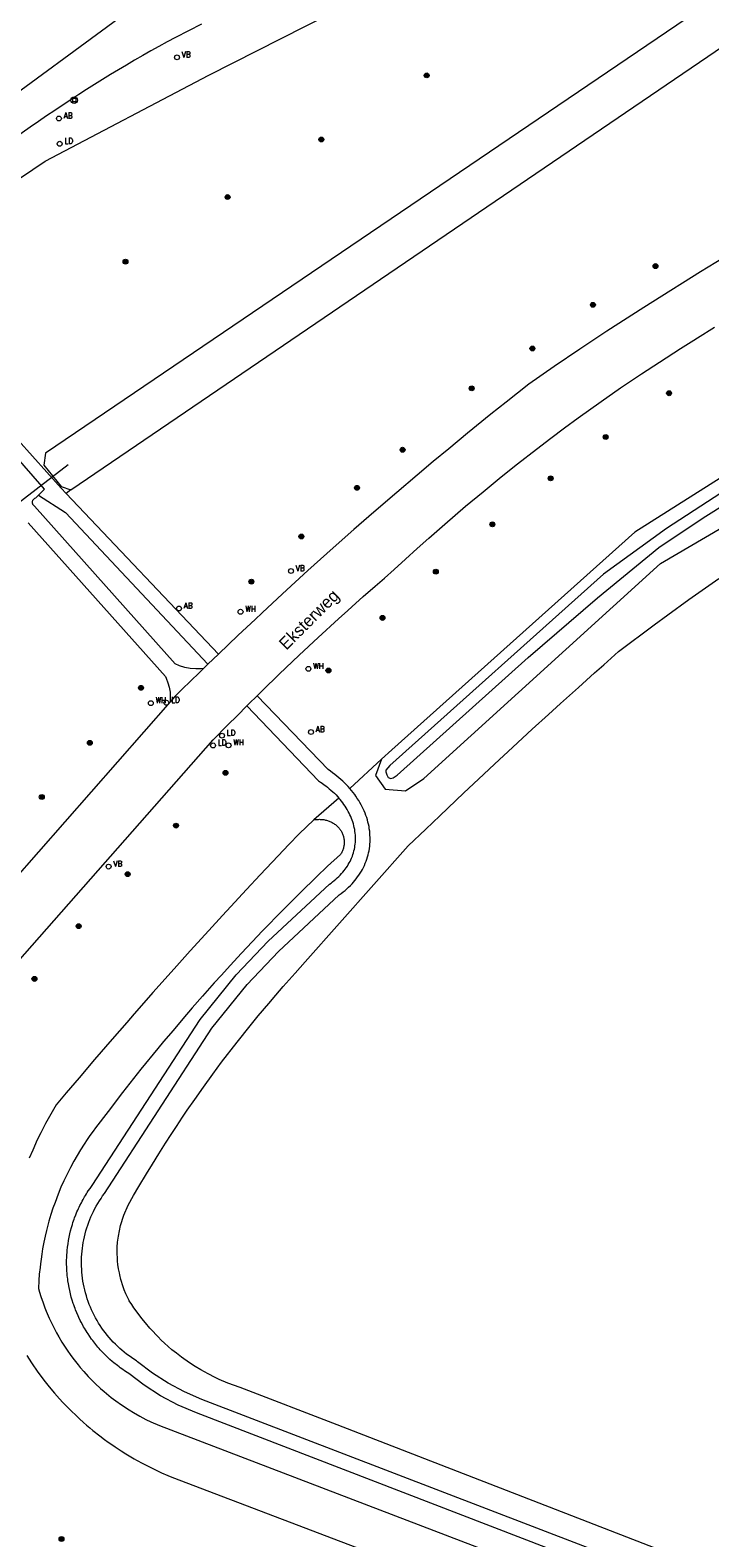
# Model space of a CAD drawing. Header units: metres. Extents: x 138165 to 154469, y 480134 to 494189.
# Tile 712 of 1056: x 147562 to 147632, y 487756 to 487910. Entities that reach past the tile are written whole.
import ezdxf

# ---------------------------------------------------------------- set-up
doc = ezdxf.new("R2010")
doc.units = ezdxf.units.M
doc.header["$LTSCALE"] = 0.001
doc.header["$MEASUREMENT"] = 0
for name, color, linetype, lineweight in [('TOP-L-duiker', 7, 'Continuous', 0), ('TOP-L-topo objecten punt', 7, 'Continuous', 0), ('TOP-L-topo objecten vlak', 7, 'Continuous', 0), ('TOP-T-topo huisnummering naamgeving', 7, 'Continuous', 0)]:
    doc.layers.add(name, color=color, linetype=linetype, lineweight=lineweight)
doc.styles.add('Style-INTL_ISO', font='INTL_ISO.shx')
doc.styles.add('Style-STANDARD', font='STANDARD.shx')

# ---------------------------------------------------------------- blocks, each defined once
blk = doc.blocks.new('24')
at = {"layer": 'TOP-L-topo objecten punt', "color": 7, "linetype": 'Continuous', "lineweight": 0}
for radius in [0.025, 0.0182, 0.0115, 0.005]:
    blk.add_circle((0, 0), radius, dxfattribs=at)
blk = doc.blocks.new('39')
at = {"layer": 'TOP-L-topo objecten punt', "color": 7, "linetype": 'Continuous', "lineweight": 0}
for p, q in [((0.0175, 0.0175), (-0.0175, 0.0175)), ((-0.0175, 0.0175), (-0.0175, -0.0175)), ((0.0175, 0.0175), (0.0175, -0.0175)), ((0.0175, -0.0175), (-0.0175, -0.0175))]:
    blk.add_line(p, q, dxfattribs=at)
blk.add_circle((0, 0), 0.0332, dxfattribs=at)
blk = doc.blocks.new('121')
at = {"layer": 'TOP-L-topo objecten punt', "color": 7, "linetype": 'Continuous', "lineweight": 0}
blk.add_circle((0, 0), 0.025, dxfattribs=at)
at = {"layer": 'TOP-L-topo objecten punt', "color": 7, "linetype": 'Continuous', "lineweight": 0, "style": 'Style-STANDARD'}
blk.add_text('LD', height=0.06, dxfattribs=at).set_placement((0.0483, 0))
blk = doc.blocks.new('14')
at = {"layer": 'TOP-L-topo objecten punt', "color": 7, "linetype": 'Continuous', "lineweight": 0}
blk.add_circle((0, 0), 0.025, dxfattribs=at)
at = {"layer": 'TOP-L-topo objecten punt', "color": 7, "linetype": 'Continuous', "lineweight": 0, "style": 'Style-STANDARD'}
blk.add_text('VB', height=0.06, dxfattribs=at).set_placement((0.0483, 0))
blk = doc.blocks.new('11')
at = {"layer": 'TOP-L-topo objecten punt', "color": 7, "linetype": 'Continuous', "lineweight": 0}
blk.add_circle((0, 0), 0.025, dxfattribs=at)
at = {"layer": 'TOP-L-topo objecten punt', "color": 7, "linetype": 'Continuous', "lineweight": 0, "style": 'Style-STANDARD'}
blk.add_text('AB', height=0.06, dxfattribs=at).set_placement((0.0483, 0))
blk = doc.blocks.new('302')
at = {"layer": 'TOP-L-topo objecten punt', "color": 7, "linetype": 'Continuous', "lineweight": 0}
blk.add_circle((0, 0), 0.025, dxfattribs=at)
at = {"layer": 'TOP-L-topo objecten punt', "color": 7, "linetype": 'Continuous', "lineweight": 0, "style": 'Style-STANDARD'}
blk.add_text('WH', height=0.06, dxfattribs=at).set_placement((0.0483, 0))

msp = doc.modelspace()

# ---------------------------------------------------------------- linework, layer by layer
at = {"layer": 'TOP-L-duiker', "flags": 128}
msp.add_lwpolyline([(147558.19, 487859.61), (147565.98, 487865.59)], dxfattribs=at)
at = {"layer": 'TOP-L-topo objecten vlak', "flags": 128}
for points in [[(147654.04, 487922.73), (147652.71, 487924.68), (147651.57, 487926.36), (147563.64, 487866.74), (147563.47, 487865.52), (147565.26, 487863.33), (147566.26, 487863)], [(147566.26, 487863), (147654.04, 487922.73)], [(147584.45, 487921.06), (147544.9, 487892.03)], [(147550.99, 487889.41), (147551.79, 487888.7), (147563.62, 487896.66), (147580.4, 487905.45), (147602.69, 487916.81)], [(147579.65, 487910.69), (147576.96, 487909.33), (147576.12, 487908.87), (147575.28, 487908.41), (147574.45, 487907.94), (147573.61, 487907.47), (147572.78, 487906.99), (147571.96, 487906.5), (147571.13, 487906.01), (147570.31, 487905.52), (147569.5, 487905.02), (147568.68, 487904.51), (147567.87, 487903.99), (147567.07, 487903.48), (147566.26, 487902.95), (147565.46, 487902.43), (147564.61, 487901.86), (147563.77, 487901.29), (147562.92, 487900.72), (147562.08, 487900.14), (147554.77, 487894.98), (147549.7, 487891.06)], [(147633.92, 487887.25), (147630.76, 487885.32), (147628.9, 487884.17), (147627.71, 487883.42), (147624.94, 487881.67), (147621.18, 487879.23), (147618.4, 487877.39), (147615.78, 487875.62), (147613.16, 487873.83), (147610.84, 487871.99), (147609.28, 487870.74), (147606.89, 487868.79), (147604.96, 487867.21), (147603.38, 487865.89), (147601.74, 487864.51), (147599.66, 487862.74), (147597.3, 487860.71), (147595.25, 487858.92), (147593.13, 487857.04), (147590.54, 487854.72), (147587.93, 487852.34), (147585.84, 487850.4), (147585.12, 487849.73), (147583.41, 487848.11), (147581.37, 487846.17)], [(147598.08, 487835.4), (147597.45, 487833.75), (147598.45, 487832.34), (147600.54, 487832.18), (147602.42, 487833.42), (147626.65, 487855.44), (147678.36, 487885.7)], [(147585.35, 487841.9), (147585.89, 487842.46), (147587.6, 487844.12), (147589.65, 487846.08), (147591.6, 487847.89), (147593.68, 487849.8), (147594.63, 487850.65), (147595.04, 487851.02), (147596.21, 487852.06), (147597.42, 487853.13), (147598.38, 487853.96), (147599.38, 487854.83), (147600.54, 487855.9), (147601.74, 487856.99), (147602.94, 487858.06), (147604.56, 487859.48), (147606.7, 487861.32), (147608.48, 487862.8), (147610.35, 487864.33), (147612.02, 487865.66), (147613.97, 487867.17), (147615.43, 487868.29), (147616.84, 487869.34), (147618.24, 487870.37), (147620.59, 487872.05), (147622.58, 487873.43), (147624.7, 487874.87), (147626.55, 487876.08), (147628.7, 487877.47), (147630.07, 487878.32), (147630.45, 487878.56), (147632.2, 487879.64)], [(147565.77, 487862.62), (147565.25, 487863.18), (147554.94, 487874.63)], [(147562.94, 487862.46), (147563.56, 487863.06), (147556.11, 487871.55)], [(147637.81, 487867.36), (147624.05, 487858.65), (147599.14, 487836.37), (147598.08, 487835.4)], [(147598.94, 487834.76), (147598.51, 487834.28), (147598.53, 487834.12), (147598.61, 487833.81), (147598.77, 487833.55), (147599.03, 487833.44), (147599.29, 487833.51), (147599.67, 487833.77), (147613.12, 487845.83), (147620.2, 487851.93), (147626.5, 487857.1), (147631.03, 487860.14), (147638.46, 487864.78)], [(147636.36, 487864.94), (147627.27, 487859.04), (147620.84, 487854.36), (147598.94, 487834.76)], [(147579.84, 487844.7), (147579.61, 487844.67), (147579.05, 487844.65), (147578.48, 487844.7), (147577.93, 487844.81), (147577.39, 487844.97), (147576.93, 487845.16), (147562.53, 487861.33), (147562.42, 487861.42), (147562.39, 487861.47), (147562.37, 487861.51), (147562.35, 487861.55), (147562.33, 487861.6), (147562.32, 487861.65), (147562.32, 487861.7), (147562.32, 487861.75), (147562.32, 487861.8), (147562.33, 487861.84), (147562.35, 487861.89), (147562.37, 487861.94), (147562.39, 487861.98), (147562.42, 487862.02), (147562.45, 487862.06), (147562.49, 487862.09), (147562.53, 487862.12), (147562.56, 487862.14), (147562.66, 487862.18), (147562.76, 487862.28), (147562.94, 487862.46)], [(147562.94, 487862.46), (147565.69, 487860.68), (147580.29, 487845.13)], [(147566.26, 487863), (147565.77, 487862.62)], [(147581.37, 487846.17), (147565.77, 487862.62)], [(147561.89, 487859.61), (147575.94, 487843.88), (147576.02, 487843.7), (147576.2, 487843.24), (147576.33, 487842.77), (147576.41, 487842.28), (147576.44, 487841.79), (147576.41, 487841.29)], [(147834.76, 487673.73), (147593.53, 487767.24), (147583.59, 487771.05), (147582.33, 487771.52), (147581.46, 487771.89), (147581.04, 487772.08), (147580.31, 487772.45), (147579.56, 487772.87), (147578.99, 487773.21), (147578.4, 487773.6), (147577.59, 487774.16), (147577.07, 487774.57), (147576.61, 487774.93), (147575.85, 487775.6), (147575.52, 487775.92), (147575.19, 487776.24), (147574.98, 487776.45), (147574.64, 487776.82), (147574.35, 487777.13), (147573.89, 487777.67), (147573.52, 487778.13), (147573.03, 487778.78), (147572.71, 487779.23), (147572.5, 487779.55), (147572.24, 487779.95), (147572.19, 487780.04), (147571.9, 487780.66), (147571.73, 487781.06), (147571.54, 487781.59), (147571.44, 487781.91), (147571.38, 487782.12), (147571.26, 487782.59), (147571.22, 487782.79), (147571.14, 487783.21), (147571.08, 487783.65), (147571.04, 487784), (147571.02, 487784.32), (147571, 487784.79), (147571, 487785.07), (147571.01, 487785.44), (147571.04, 487785.96), (147571.12, 487786.56), (147571.34, 487787.65), (147571.68, 487788.72), (147572.13, 487789.74), (147572.68, 487790.71), (147573.23, 487791.66), (147574, 487792.96), (147574.6, 487793.93), (147575.26, 487795), (147575.95, 487796.09), (147576.53, 487796.98), (147577.06, 487797.8), (147577.69, 487798.74), (147578.18, 487799.46), (147578.95, 487800.57), (147579.83, 487801.82), (147580.81, 487803.16), (147581.7, 487804.37), (147583.29, 487806.44), (147584.61, 487808.09), (147585.43, 487809.11), (147586.52, 487810.4), (147587.24, 487811.26), (147588, 487812.13), (147589.22, 487813.5), (147590.27, 487814.66), (147600.8, 487826.53), (147602.61, 487828.26), (147604.04, 487829.62), (147606.52, 487831.97), (147608.03, 487833.38), (147609.67, 487834.91), (147611.55, 487836.65), (147613.53, 487838.48), (147615.18, 487839.98), (147616.42, 487841.11), (147618.25, 487842.76), (147619.91, 487844.25), (147620.85, 487845.09), (147622.37, 487846.44), (147626, 487849.18), (147627.41, 487850.21), (147629.56, 487851.76), (147632.65, 487853.91)], [(147581.37, 487846.17), (147580.29, 487845.13)], [(147579.84, 487844.7), (147579.36, 487844.23), (147578.57, 487843.46), (147577.59, 487842.5), (147576.86, 487841.78), (147576.41, 487841.29)], [(147580.29, 487845.13), (147579.84, 487844.7)], [(147576.41, 487841.29), (147554.8, 487816.72)], [(147559.27, 487812.9), (147580.83, 487837.41), (147582.29, 487838.88), (147583.31, 487839.9), (147584.27, 487840.86)], [(147584.27, 487840.86), (147584.5, 487841.09), (147585.35, 487841.9)], [(147584.27, 487840.86), (147591.62, 487833.2), (147591.82, 487833.07), (147592.01, 487832.94), (147592.2, 487832.8), (147592.38, 487832.67), (147592.56, 487832.53), (147592.73, 487832.39), (147592.9, 487832.24), (147593.09, 487832.07), (147593.25, 487831.92), (147593.42, 487831.75), (147593.57, 487831.59), (147593.71, 487831.43)], [(147594.84, 487832.4), (147594.66, 487832.6), (147594.48, 487832.79), (147594.29, 487832.98), (147594.1, 487833.17), (147593.92, 487833.33), (147593.71, 487833.51), (147593.5, 487833.68), (147593.28, 487833.85), (147593.06, 487834.02), (147592.84, 487834.18), (147592.61, 487834.34), (147585.35, 487841.9)], [(147598.08, 487835.4), (147594.84, 487832.4)], [(147859.61, 487660.38), (147579.11, 487768.46), (147577.25, 487769.26), (147575.45, 487770.2), (147573.77, 487771.3), (147572.18, 487772.51), (147572.02, 487772.61), (147571.75, 487772.78), (147571.59, 487772.9), (147571.32, 487773.08), (147571.19, 487773.18), (147571.04, 487773.3), (147570.65, 487773.6), (147570.5, 487773.73), (147570.26, 487773.94), (147569.99, 487774.18), (147569.73, 487774.43), (147569.6, 487774.57), (147569.48, 487774.69), (147569.26, 487774.93), (147569.15, 487775.05), (147569.02, 487775.2), (147568.9, 487775.34), (147568.8, 487775.47), (147568.59, 487775.73), (147568.49, 487775.86), (147568.38, 487776.01), (147568.19, 487776.28), (147568.01, 487776.55), (147567.92, 487776.68), (147567.81, 487776.85), (147567.64, 487777.13), (147567.56, 487777.27), (147567.47, 487777.44), (147567.3, 487777.76), (147567.21, 487777.93), (147567.07, 487778.23), (147566.99, 487778.4), (147566.86, 487778.7), (147566.74, 487779.01), (147566.68, 487779.16), (147566.61, 487779.34), (147566.54, 487779.53), (147566.49, 487779.68), (147566.39, 487779.99), (147566.3, 487780.3), (147566.25, 487780.49), (147566.21, 487780.65), (147566.13, 487781), (147566.07, 487781.32), (147566, 487781.67), (147565.95, 487781.99), (147565.93, 487782.15), (147565.91, 487782.35), (147565.89, 487782.51), (147565.87, 487782.71), (147565.85, 487783.03), (147565.83, 487783.39), (147565.82, 487783.71), (147565.82, 487783.88), (147565.82, 487784.07), (147565.83, 487784.4), (147565.84, 487784.59), (147565.87, 487784.95), (147565.88, 487785.11), (147565.92, 487785.44), (147565.97, 487785.79), (147566.02, 487786.11), (147566.08, 487786.47), (147566.15, 487786.79), (147566.23, 487787.1), (147566.32, 487787.45), (147566.41, 487787.76), (147566.47, 487787.95), (147566.59, 487788.29), (147566.64, 487788.44), (147566.76, 487788.74), (147566.88, 487789.05), (147566.96, 487789.23), (147567.03, 487789.38), (147567.1, 487789.52), (147567.18, 487789.7), (147567.33, 487789.99), (147567.41, 487790.13), (147567.5, 487790.31), (147567.66, 487790.59), (147567.74, 487790.73), (147567.85, 487790.89), (147567.93, 487791.03), (147568.04, 487791.2), (147568.23, 487791.46), (147568.44, 487791.76), (147579.5, 487808.75), (147583.19, 487813.34), (147586.45, 487816.78), (147592.74, 487822.62), (147592.91, 487822.73), (147593.07, 487822.86), (147593.23, 487822.98), (147593.4, 487823.12), (147593.55, 487823.26), (147593.7, 487823.39), (147593.85, 487823.54), (147593.98, 487823.69), (147594.13, 487823.85), (147594.25, 487824), (147594.36, 487824.15), (147594.47, 487824.3), (147594.58, 487824.46), (147594.68, 487824.62), (147594.77, 487824.78), (147594.86, 487824.94), (147594.94, 487825.11), (147595.01, 487825.28), (147595.09, 487825.47), (147595.15, 487825.64), (147595.2, 487825.81), (147595.26, 487826.01), (147595.3, 487826.18), (147595.33, 487826.36), (147595.36, 487826.54), (147595.39, 487826.72), (147595.4, 487826.9), (147595.41, 487827.08), (147595.42, 487827.27), (147595.41, 487827.45), (147595.4, 487827.63), (147595.39, 487827.84), (147595.36, 487828.02), (147595.33, 487828.21), (147595.29, 487828.41), (147595.25, 487828.59), (147595.2, 487828.8), (147595.14, 487828.98), (147595.08, 487829.16), (147595.01, 487829.34), (147594.93, 487829.53), (147594.85, 487829.71), (147594.77, 487829.88), (147594.67, 487830.06), (147594.56, 487830.26), (147594.46, 487830.43), (147594.35, 487830.6), (147594.23, 487830.77), (147594.11, 487830.94), (147593.98, 487831.11), (147593.85, 487831.27), (147593.71, 487831.43)], [(147838.35, 487670.54), (147579.67, 487769.85), (147577.9, 487770.61), (147576.21, 487771.5), (147574.63, 487772.52), (147573.09, 487773.7), (147572.96, 487773.79), (147572.72, 487773.95), (147572.46, 487774.12), (147572.21, 487774.3), (147571.96, 487774.48), (147571.72, 487774.67), (147571.49, 487774.87), (147571.26, 487775.07), (147571.03, 487775.28), (147570.81, 487775.49), (147570.59, 487775.71), (147570.39, 487775.94), (147570.18, 487776.17), (147569.98, 487776.41), (147569.79, 487776.65), (147569.61, 487776.89), (147569.43, 487777.14), (147569.26, 487777.4), (147569.1, 487777.66), (147568.94, 487777.92), (147568.79, 487778.19), (147568.64, 487778.46), (147568.51, 487778.74), (147568.38, 487779.02), (147568.25, 487779.3), (147568.14, 487779.58), (147568.03, 487779.87), (147567.93, 487780.16), (147567.84, 487780.46), (147567.76, 487780.75), (147567.68, 487781.05), (147567.61, 487781.35), (147567.55, 487781.65), (147567.49, 487781.95), (147567.45, 487782.26), (147567.41, 487782.56), (147567.38, 487782.87), (147567.36, 487783.17), (147567.35, 487783.48), (147567.34, 487783.79), (147567.34, 487784.1), (147567.35, 487784.41), (147567.37, 487784.71), (147567.4, 487785.02), (147567.43, 487785.32), (147567.47, 487785.6), (147567.52, 487785.9), (147567.57, 487786.2), (147567.64, 487786.51), (147567.71, 487786.8), (147567.79, 487787.1), (147567.88, 487787.4), (147567.98, 487787.69), (147568.08, 487787.98), (147568.19, 487788.26), (147568.31, 487788.55), (147568.43, 487788.83), (147568.57, 487789.1), (147568.71, 487789.38), (147568.86, 487789.65), (147569.01, 487789.91), (147569.17, 487790.18), (147569.34, 487790.43), (147569.51, 487790.69), (147569.69, 487790.94), (147580.71, 487807.86), (147584.32, 487812.35), (147587.51, 487815.71), (147593.75, 487821.51), (147593.96, 487821.66), (147594.16, 487821.82), (147594.35, 487821.97), (147594.54, 487822.14), (147594.71, 487822.3), (147594.89, 487822.47), (147595.06, 487822.65), (147595.2, 487822.81), (147595.34, 487822.98), (147595.49, 487823.16), (147595.63, 487823.35), (147595.77, 487823.55), (147595.89, 487823.74), (147596.02, 487823.95), (147596.12, 487824.13), (147596.22, 487824.33), (147596.32, 487824.54), (147596.42, 487824.75), (147596.5, 487824.97), (147596.58, 487825.18), (147596.64, 487825.4), (147596.7, 487825.6), (147596.75, 487825.82), (147596.8, 487826.04), (147596.84, 487826.27), (147596.87, 487826.49), (147596.89, 487826.72), (147596.91, 487826.95), (147596.91, 487827.16), (147596.91, 487827.39), (147596.9, 487827.62), (147596.89, 487827.85), (147596.87, 487828.05), (147596.83, 487828.28), (147596.8, 487828.52), (147596.75, 487828.74), (147596.69, 487828.97), (147596.63, 487829.2), (147596.56, 487829.43), (147596.48, 487829.66), (147596.4, 487829.88), (147596.3, 487830.11), (147596.2, 487830.33), (147596.11, 487830.53), (147595.99, 487830.75), (147595.87, 487830.97), (147595.74, 487831.18), (147595.6, 487831.4), (147595.46, 487831.61), (147595.33, 487831.79), (147595.17, 487832), (147595.01, 487832.2), (147594.84, 487832.4)], [(147593.71, 487831.43), (147591.14, 487829.2)], [(147591.14, 487829.2), (147589.63, 487827.77), (147588.59, 487826.68), (147587.49, 487825.52), (147586.26, 487824.22), (147585.66, 487823.58), (147584.23, 487822.06), (147582.64, 487820.34), (147581.78, 487819.4), (147580.38, 487817.88), (147578.48, 487815.78), (147576.83, 487813.94), (147574.66, 487811.51), (147573.72, 487810.45), (147572.75, 487809.34), (147571.98, 487808.46), (147570.49, 487806.75), (147568.68, 487804.65), (147567.09, 487802.78), (147565.78, 487801.24), (147564.76, 487800.02), (147563.65, 487798.1), (147563.16, 487797.13), (147562.81, 487796.42), (147562.34, 487795.36), (147561.99, 487794.54)], [(147591.14, 487829.2), (147591.23, 487829.22), (147591.33, 487829.23), (147591.43, 487829.24), (147591.52, 487829.25), (147591.61, 487829.25), (147591.71, 487829.26), (147591.8, 487829.25), (147591.9, 487829.25), (147592, 487829.24), (147592.08, 487829.23), (147592.17, 487829.22), (147592.27, 487829.2), (147592.35, 487829.18), (147592.45, 487829.16), (147592.55, 487829.13), (147592.63, 487829.1), (147592.71, 487829.07), (147592.8, 487829.04), (147592.89, 487828.99), (147592.96, 487828.96), (147593.04, 487828.92), (147593.12, 487828.87), (147593.2, 487828.82), (147593.27, 487828.77), (147593.35, 487828.71), (147593.42, 487828.66), (147593.48, 487828.61), (147593.55, 487828.54), (147593.62, 487828.48), (147593.67, 487828.42), (147593.73, 487828.35), (147593.79, 487828.28), (147593.83, 487828.22), (147593.89, 487828.14), (147593.93, 487828.07), (147593.98, 487827.99), (147594.02, 487827.92), (147594.06, 487827.83), (147594.09, 487827.75), (147594.12, 487827.67), (147594.15, 487827.6), (147594.17, 487827.51), (147594.2, 487827.43), (147594.21, 487827.34), (147594.23, 487827.25), (147594.24, 487827.16), (147594.25, 487827.06), (147594.26, 487826.98), (147594.26, 487826.89), (147594.25, 487826.81), (147594.25, 487826.72), (147594.24, 487826.64), (147594.23, 487826.54), (147594.21, 487826.47), (147594.19, 487826.39), (147594.17, 487826.29), (147594.14, 487826.2), (147594.11, 487826.13), (147594.08, 487826.04), (147594.05, 487825.96), (147594.01, 487825.89), (147593.97, 487825.8), (147593.92, 487825.72), (147593.88, 487825.65), (147592.56, 487824.45), (147591.41, 487823.35), (147589.77, 487821.75), (147588.58, 487820.56), (147587.45, 487819.42), (147586.39, 487818.33), (147585.9, 487817.83), (147584.82, 487816.69), (147583.75, 487815.56), (147582.96, 487814.7), (147582.26, 487813.94), (147581.67, 487813.3), (147580.95, 487812.5), (147579.74, 487811.14), (147578.69, 487809.94), (147577.72, 487808.82), (147576.72, 487807.64), (147575.76, 487806.49), (147575.15, 487805.77), (147573.43, 487803.65), (147571.55, 487801.27), (147570.06, 487799.34), (147568.78, 487797.64), (147568.54, 487797.32), (147568.21, 487796.87), (147567.93, 487796.47), (147567.6, 487795.97), (147567.24, 487795.41), (147566.89, 487794.83), (147566.56, 487794.25), (147566.2, 487793.59), (147565.79, 487792.78), (147565.54, 487792.24), (147565.24, 487791.57), (147564.95, 487790.86), (147564.63, 487790.02), (147564.42, 487789.42), (147564.21, 487788.78), (147564.01, 487788.09), (147563.76, 487787.15), (147563.62, 487786.56), (147563.49, 487785.93), (147563.36, 487785.27), (147563.27, 487784.71), (147563.2, 487784.2), (147563.14, 487783.73), (147563.09, 487783.34), (147563.02, 487782.66), (147562.98, 487782.02), (147562.94, 487781.21), (147563.05, 487780.83), (147563.19, 487780.37), (147563.4, 487779.74), (147563.59, 487779.22), (147563.73, 487778.88), (147564.03, 487778.17), (147564.26, 487777.68), (147564.56, 487777.07), (147564.78, 487776.66), (147565.01, 487776.24), (147565.32, 487775.72), (147565.59, 487775.29), (147565.87, 487774.87), (147566.24, 487774.35), (147566.59, 487773.88), (147566.99, 487773.37), (147567.21, 487773.1), (147567.57, 487772.7), (147568.04, 487772.18), (147568.75, 487771.46), (147569.3, 487770.96), (147569.66, 487770.64), (147570.39, 487770.04), (147570.86, 487769.69), (147571.43, 487769.28), (147572.24, 487768.76), (147572.66, 487768.5), (147573.33, 487768.12), (147573.95, 487767.8), (147574.46, 487767.55), (147575.35, 487767.16), (147833.84, 487668.26)], [(147561.73, 487774.34), (147562.21, 487773.6), (147562.87, 487772.64), (147563.61, 487771.65), (147564.03, 487771.14), (147564.57, 487770.49), (147565.1, 487769.9), (147565.43, 487769.54), (147565.77, 487769.18), (147566.27, 487768.67), (147566.78, 487768.19), (147567.13, 487767.86), (147567.54, 487767.48), (147567.87, 487767.2), (147568.18, 487766.94), (147568.52, 487766.66), (147569.22, 487766.1), (147569.7, 487765.74), (147570.08, 487765.47), (147570.45, 487765.21), (147570.8, 487764.97), (147571.39, 487764.58), (147571.87, 487764.28), (147572.73, 487763.77), (147572.99, 487763.62), (147573.62, 487763.28), (147574.1, 487763.03), (147574.51, 487762.82), (147575.07, 487762.55), (147575.55, 487762.33), (147576.18, 487762.06), (147576.6, 487761.89), (147828.88, 487665.87)]]:
    msp.add_lwpolyline(points, dxfattribs=at)

# ---------------------------------------------------------------- block references
at = {"layer": 'TOP-L-topo objecten punt', "xscale": 10, "yscale": 10, "zscale": 10}
for name, p in [('14', (147577.13, 487907.29)), ('24', (147602.71, 487905.44)), ('39', (147566.59, 487902.9)), ('11', (147565.03, 487901.03)), ('121', (147565.11, 487898.44)), ('24', (147591.91, 487898.88)), ('24', (147582.31, 487892.98)), ('24', (147571.85, 487886.36)), ('24', (147626.15, 487885.91)), ('24', (147619.74, 487881.94)), ('24', (147613.54, 487877.47)), ('24', (147607.32, 487873.39)), ('24', (147627.54, 487872.89)), ('24', (147621.05, 487868.41)), ('24', (147600.24, 487867.1)), ('24', (147615.41, 487864.17)), ('24', (147595.57, 487863.2)), ('24', (147609.44, 487859.46)), ('24', (147589.87, 487858.22)), ('14', (147588.81, 487854.68)), ('24', (147603.64, 487854.62)), ('24', (147584.75, 487853.59)), ('11', (147577.33, 487850.84)), ('302', (147583.64, 487850.51)), ('24', (147598.18, 487849.88)), ('302', (147590.59, 487844.66)), ('24', (147592.64, 487844.49)), ('24', (147573.44, 487842.72)), ('302', (147574.45, 487841.15)), ('121', (147576.04, 487841.19)), ('121', (147581.74, 487837.82)), ('11', (147590.86, 487838.19)), ('24', (147568.2, 487837.09)), ('121', (147580.82, 487836.82)), ('302', (147582.41, 487836.83)), ('24', (147582.1, 487834.01)), ('24', (147563.27, 487831.54)), ('24', (147577.02, 487828.61)), ('14', (147570.12, 487824.41)), ('24', (147572.07, 487823.64)), ('24', (147567.05, 487818.31)), ('24', (147562.52, 487812.91)), ('24', (147565.3, 487755.55))]:
    msp.add_blockref(name, p, dxfattribs=at)

# ---------------------------------------------------------------- texts
at = {"layer": 'TOP-T-topo huisnummering naamgeving', "style": 'Style-INTL_ISO'}
msp.add_text('Eksterweg', height=1.25, rotation=45, dxfattribs=at).set_placement((147588.33, 487846.51))

doc.saveas('drawing.dxf')
